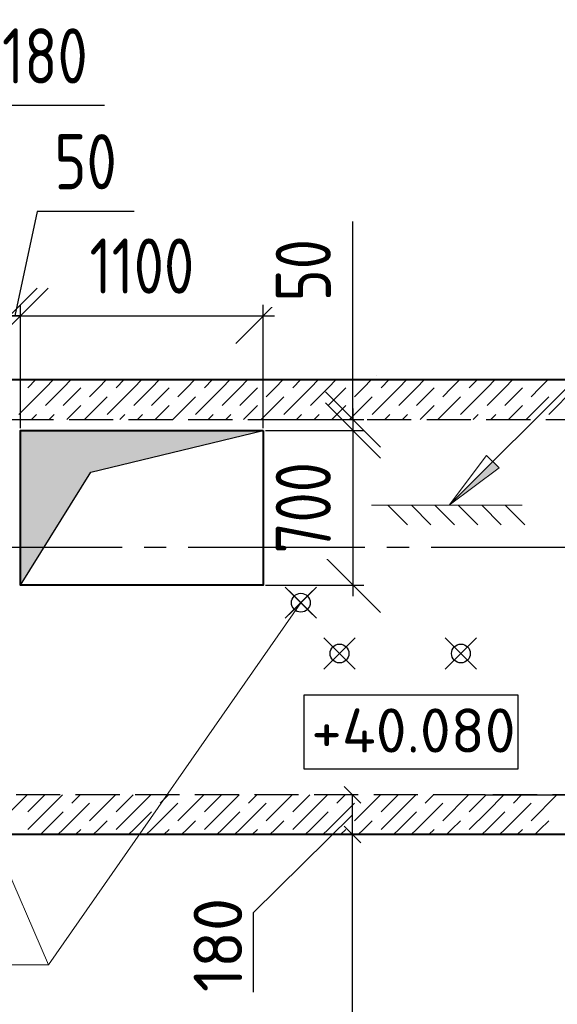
# Model space of a CAD drawing. Header units: millimetres. Extents: x 40580 to 1930067, y -240640 to 81020.
# Tile 587 of 656: x 1424093 to 1426528, y -217060 to -212601. Entities that reach past the tile are written whole.
import ezdxf

# ---------------------------------------------------------------- set-up
doc = ezdxf.new("R2010")
doc.units = ezdxf.units.MM
for name, pattern in [('______2', [270, 200, -70]), ('______5', [1100, 800, -100, 100, -100]), ('CENTER', [2, 1.25, -0.25, 0.25, -0.25])]:
    doc.linetypes.add(name, pattern=pattern)
for name, color, linetype, lineweight in [('Standard', 7, 'Continuous', 25), ('Высотные отметки', 7, 'Continuous', 25), ('ОСИ', 7, 'CENTER', 15), ('Основная', 7, 'Continuous', 40), ('Примечания', 7, 'Continuous', 13), ('Размерная линия_ общее', 7, 'Continuous', 25)]:
    doc.layers.add(name, color=color, linetype=linetype, lineweight=lineweight)
doc.layers.add('ЖБ Стена верхний уровень', color=7, linetype='______2', true_color=0x656565)
doc.layers.add('Тонкие', color=7, linetype='Continuous')
doc.layers.add('ФВ-2', color=7, linetype='Continuous')
doc.styles.add('GOST 2.304', font='isocpeur.ttf', dxfattribs={"width": 0.8})
doc.styles.add('GOST 2.304-81', font='txt')
doc.styles.add('ISOCPEUR', font='isocpeur.ttf')
doc.dimstyles.new('СПДС', dxfattribs={"dimscale": 125, "dimtxt": 250, "dimasz": 250, "dimexe": 50, "dimexo": 10, "dimgap": 100, "dimtad": 1, "dimdec": 0, "dimtxsty": 'GOST 2.304-81', "dimblk": 'OBLIQUE', "dimcen": 250, "dimdle": 50, "dimadec": 0, "dimazin": 2, "dimtfac": 0.75, "dimtdec": 0, "dimtmove": 1, "dimatfit": 3, "dimfxl": 1, "dimtfill": 1, "dimtolj": 1, "dimarcsym": 1})

# ---------------------------------------------------------------- blocks, each defined once
blk = doc.blocks.new('_OBLIQUE')
at = {"color": 0, "linetype": 'ByBlock'}
blk.add_line((-0.5, -0.5), (0.5, 0.5), dxfattribs=at)
blk = doc.blocks.new('*D18532')
at = {"layer": 'Defpoints', "color": 0}
for p in [(1423866.6, -213941.7), (1423866.6, -214411.2), (1424046.6, -214411.2)]:
    blk.add_point(p, dxfattribs=at)
at = {"layer": 'Тонкие', "color": 0, "lineweight": -2}
for p, q in [((1424477.3, -212990.2), (1423937.3, -212990.2)), ((1423937.3, -212990.2), (1423956.6, -213941.7)), ((1423866.6, -214401.2), (1423866.6, -213891.7)), ((1424046.6, -214401.2), (1424046.6, -213891.7)), ((1424096.6, -213941.7), (1423816.6, -213941.7))]:
    blk.add_line(p, q, dxfattribs=at)
at = {"layer": 'Тонкие', "color": 0, "lineweight": -2, "xscale": 250, "yscale": 250, "zscale": 250}
blk.add_blockref('_OBLIQUE', (1423866.6, -213941.7), dxfattribs=at)
at = {"layer": 'Тонкие', "color": 0, "lineweight": -2, "xscale": 250, "yscale": 250, "zscale": 250, "rotation": 180}
blk.add_blockref('_OBLIQUE', (1424046.6, -213941.7), dxfattribs=at)
at = {"layer": 'Тонкие', "color": 0, "insert": (1424207.3, -212765.2), "char_height": 250, "attachment_point": 5, "style": 'GOST 2.304', "bg_fill": 3, "box_fill_scale": 1.1, "bg_fill_color": 256, "bg_fill_true_color": 13158600, "bg_fill_transparency": 0}
blk.add_mtext('\\A1;180', dxfattribs=at)
blk = doc.blocks.new('*D18533')
at = {"layer": 'Defpoints', "color": 0}
for p in [(1425196.6, -213941.7), (1424096.6, -214461.2), (1425196.6, -214461.2)]:
    blk.add_point(p, dxfattribs=at)
at = {"layer": 'Тонкие', "color": 0, "lineweight": -2}
for p, q in [((1424096.6, -214451.2), (1424096.6, -213891.7)), ((1425196.6, -214451.2), (1425196.6, -213891.7)), ((1424046.6, -213941.7), (1425246.6, -213941.7))]:
    blk.add_line(p, q, dxfattribs=at)
at = {"layer": 'Тонкие', "color": 0, "lineweight": -2, "xscale": 250, "yscale": 250, "zscale": 250, "rotation": 180}
blk.add_blockref('_OBLIQUE', (1424096.6, -213941.7), dxfattribs=at)
at = {"layer": 'Тонкие', "color": 0, "lineweight": -2, "xscale": 250, "yscale": 250, "zscale": 250}
blk.add_blockref('_OBLIQUE', (1425196.6, -213941.7), dxfattribs=at)
at = {"layer": 'Тонкие', "color": 0, "insert": (1424646.6, -213716.7), "char_height": 250, "attachment_point": 5, "style": 'GOST 2.304', "bg_fill": 3, "box_fill_scale": 1.1, "bg_fill_color": 256, "bg_fill_true_color": 13158600, "bg_fill_transparency": 0}
blk.add_mtext('\\A1;1100', dxfattribs=at)
blk = doc.blocks.new('*D18534')
at = {"layer": 'Defpoints', "color": 0}
for p in [(1424096.6, -213941.7), (1424046.6, -214411.2), (1424096.6, -214461.2)]:
    blk.add_point(p, dxfattribs=at)
at = {"layer": 'Тонкие', "color": 0, "lineweight": -2}
for p, q in [((1424171.6, -213469.2), (1424071.6, -213941.7)), ((1424611.6, -213469.2), (1424171.6, -213469.2)), ((1424046.6, -214401.2), (1424046.6, -213891.7)), ((1424096.6, -214451.2), (1424096.6, -213891.7)), ((1423996.6, -213941.7), (1424146.6, -213941.7))]:
    blk.add_line(p, q, dxfattribs=at)
at = {"layer": 'Тонкие', "color": 0, "lineweight": -2, "xscale": 250, "yscale": 250, "zscale": 250}
blk.add_blockref('_OBLIQUE', (1424046.6, -213941.7), dxfattribs=at)
at = {"layer": 'Тонкие', "color": 0, "lineweight": -2, "xscale": 250, "yscale": 250, "zscale": 250, "rotation": 180}
blk.add_blockref('_OBLIQUE', (1424096.6, -213941.7), dxfattribs=at)
at = {"layer": 'Тонкие', "color": 0, "insert": (1424391.6, -213244.2), "char_height": 250, "attachment_point": 5, "style": 'GOST 2.304', "bg_fill": 3, "box_fill_scale": 1.1, "bg_fill_color": 256, "bg_fill_true_color": 13158600, "bg_fill_transparency": 0}
blk.add_mtext('\\A1;50', dxfattribs=at)
blk = doc.blocks.new('*D18535')
at = {"layer": 'Defpoints', "color": 0}
for p in [(1425196.6, -214461.2), (1425196.6, -215161.2), (1425602.6, -215161.2)]:
    blk.add_point(p, dxfattribs=at)
at = {"layer": 'Тонкие', "color": 0, "lineweight": -2}
for p, q in [((1425602.6, -214411.2), (1425602.6, -215211.2)), ((1425206.6, -214461.2), (1425652.6, -214461.2)), ((1425206.6, -215161.2), (1425652.6, -215161.2))]:
    blk.add_line(p, q, dxfattribs=at)
at = {"layer": 'Тонкие', "color": 0, "lineweight": -2, "xscale": 250, "yscale": 250, "zscale": 250}
for p, rotation in [((1425602.6, -214461.2), 90), ((1425602.6, -215161.2), 270)]:
    blk.add_blockref('_OBLIQUE', p, dxfattribs=dict(at, rotation=rotation))
at = {"layer": 'Тонкие', "color": 0, "insert": (1425377.6, -214811.2), "char_height": 250, "attachment_point": 5, "rotation": 90, "style": 'GOST 2.304', "bg_fill": 3, "box_fill_scale": 1.1, "bg_fill_color": 256, "bg_fill_true_color": 13158600, "bg_fill_transparency": 0}
blk.add_mtext('\\A1;700', dxfattribs=at)
blk = doc.blocks.new('*D18536')
at = {"layer": 'Defpoints', "color": 0}
for p in [(1425196.6, -214411.2), (1425196.6, -214461.2), (1425602.6, -214461.2)]:
    blk.add_point(p, dxfattribs=at)
at = {"layer": 'Тонкие', "color": 0, "lineweight": -2}
for p, q in [((1425602.6, -214411.2), (1425602.6, -213515.7)), ((1425602.6, -214361.2), (1425602.6, -214511.2)), ((1425206.6, -214411.2), (1425652.6, -214411.2)), ((1425206.6, -214461.2), (1425652.6, -214461.2))]:
    blk.add_line(p, q, dxfattribs=at)
at = {"layer": 'Тонкие', "color": 0, "lineweight": -2, "xscale": 250, "yscale": 250, "zscale": 250}
for p, rotation in [((1425602.6, -214411.2), 270), ((1425602.6, -214461.2), 90)]:
    blk.add_blockref('_OBLIQUE', p, dxfattribs=dict(at, rotation=rotation))
at = {"layer": 'Тонкие', "color": 0, "insert": (1425377.6, -213735.7), "char_height": 250, "attachment_point": 5, "rotation": 90, "style": 'GOST 2.304', "bg_fill": 3, "box_fill_scale": 1.1, "bg_fill_color": 256, "bg_fill_true_color": 13158600, "bg_fill_transparency": 0}
blk.add_mtext('\\A1;50', dxfattribs=at)
blk = doc.blocks.new('*D18540')
at = {"layer": 'Defpoints', "color": 0}
for p in [(1422126.6, -216291.2), (1426886.6, -216291.2), (1422126.6, -218076.5)]:
    blk.add_point(p, dxfattribs=at)
at = {"layer": 'Тонкие', "color": 0, "lineweight": -2}
for p, q in [((1422126.6, -216301.2), (1422126.6, -218126.5)), ((1426886.6, -216301.2), (1426886.6, -218126.5)), ((1426936.6, -218076.5), (1422076.6, -218076.5))]:
    blk.add_line(p, q, dxfattribs=at)
at = {"layer": 'Тонкие', "color": 0, "lineweight": -2, "xscale": 250, "yscale": 250, "zscale": 250, "rotation": 180}
blk.add_blockref('_OBLIQUE', (1422126.6, -218076.5), dxfattribs=at)
at = {"layer": 'Тонкие', "color": 0, "lineweight": -2, "xscale": 250, "yscale": 250, "zscale": 250}
blk.add_blockref('_OBLIQUE', (1426886.6, -218076.5), dxfattribs=at)
at = {"layer": 'Тонкие', "color": 0, "insert": (1424506.6, -217851.5), "char_height": 250, "attachment_point": 5, "style": 'GOST 2.304', "bg_fill": 3, "box_fill_scale": 1.1, "bg_fill_color": 256, "bg_fill_true_color": 13158600, "bg_fill_transparency": 0}
blk.add_mtext('\\A1;4760', dxfattribs=at)

msp = doc.modelspace()

# ---------------------------------------------------------------- hatches: boundary and pattern name
at = {"layer": 'Примечания', "linetype": 'Continuous', "lineweight": 13, "transparency": 33554687}
msp.add_hatch(color=7, dxfattribs=at).paths.add_polyline_path([(1426236.3, -214602.2), (1426038.4, -214800.1), (1426264.6, -214630.4)])

# ---------------------------------------------------------------- linework, layer by layer
for centre in [(1425366.6, -215241.1), (1425541.6, -215471.2), (1426091.6, -215471.2)]:
    msp.add_circle(centre, 42.5)
at = {"layer": 'Standard', "color": 7, "linetype": 'Continuous', "lineweight": 25, "transparency": 33554687}
for p, q in [((1425638.4, -216148.7), (1425563.5, -216073.7)), ((1425638.4, -216328.7), (1425563.5, -216253.7))]:
    msp.add_line(p, q, dxfattribs=at)
at = {"layer": 'Standard', "color": 7, "linetype": 'Continuous', "lineweight": -3, "transparency": 33554687}
for p, q in [((1425601, -216291.2), (1425601, -216111.2)), ((1425601, -216201.2), (1425150.9, -216644.9)), ((1425150.9, -216644.9), (1425150.9, -217004.6))]:
    msp.add_line(p, q, dxfattribs=at)
at = {"layer": 'Standard', "color": 251, "linetype": 'Continuous', "lineweight": -3, "true_color": 0x656565, "transparency": 33554687}
for p, q in [((1426201, -216111.2), (1426075.9, -216111.2)), ((1426201, -216111.2), (1426326, -216111.2)), ((1426201, -216111.2), (1426811.6, -216111.2)), ((1426201, -216291.2), (1426075.9, -216291.2)), ((1426216, -216291.2), (1426341, -216291.2)), ((1426216, -216291.2), (1426256.9, -216291.2))]:
    msp.add_line(p, q, dxfattribs=at)
at = {"layer": 'Standard', "color": 7, "linetype": 'Continuous', "lineweight": -3, "transparency": 33554687}
msp.add_lwpolyline([(1425601, -218821.2), (1425601, -217348.8), (1425601, -217348.8), (1425601, -216291.2)], dxfattribs=at)
at = {"layer": 'Высотные отметки', "color": 7, "linetype": 'Continuous', "lineweight": -3, "transparency": 33554687}
msp.add_lwpolyline([(1425379.6, -215993.1), (1426350.5, -215993.1), (1426350.5, -215659.8), (1425379.6, -215659.8), (1425379.6, -215993.1)], dxfattribs=at)
at = {"layer": 'ЖБ Стена верхний уровень', "color": 251, "linetype": '______2', "lineweight": -3, "true_color": 0x656565, "transparency": 33554687}
for p, q in [((1426706.6, -214231.2), (1422306.6, -214231.2)), ((1424046.6, -214411.2), (1426706.6, -214411.2)), ((1426706.6, -216111.2), (1424046.6, -216111.2)), ((1422806.6, -216291.2), (1427956.6, -216291.2))]:
    msp.add_line(p, q, dxfattribs=at)
at = {"layer": 'ЖБ Стена верхний уровень', "color": 9, "linetype": 'Continuous', "lineweight": -3, "true_color": 0xc7c7c7, "transparency": 33554687}
for p, q in [((1424166.7, -214231.2), (1424129.7, -214268.2)), ((1424246.7, -214231.2), (1424209.8, -214268.2)), ((1424289.8, -214268.2), (1424326.7, -214231.2)), ((1424449.7, -214268.2), (1424486.7, -214231.2)), ((1424566.7, -214231.2), (1424529.7, -214268.2)), ((1424646.7, -214231.2), (1424609.8, -214268.2)), ((1424689.8, -214268.2), (1424726.7, -214231.2)), ((1424849.7, -214268.2), (1424886.7, -214231.2)), ((1424966.7, -214231.2), (1424929.7, -214268.2)), ((1425046.7, -214231.2), (1425009.8, -214268.2)), ((1425089.8, -214268.2), (1425126.7, -214231.2)), ((1425249.7, -214268.2), (1425286.7, -214231.2)), ((1425366.7, -214231.2), (1425329.7, -214268.2)), ((1425446.7, -214231.2), (1425409.8, -214268.2)), ((1425489.8, -214268.2), (1425526.7, -214231.2)), ((1425649.7, -214268.2), (1425686.7, -214231.2)), ((1425766.7, -214231.2), (1425729.7, -214268.2)), ((1425846.7, -214231.2), (1425809.8, -214268.2)), ((1425889.8, -214268.2), (1425926.7, -214231.2)), ((1426049.7, -214268.2), (1426086.7, -214231.2)), ((1426166.7, -214231.2), (1426129.7, -214268.2)), ((1426246.7, -214231.2), (1426209.8, -214268.2)), ((1426289.8, -214268.2), (1426326.7, -214231.2)), ((1426449.7, -214268.2), (1426486.7, -214231.2)), ((1424209.8, -214268.2), (1424089.8, -214388.2)), ((1424289.8, -214268.2), (1424209.8, -214348.2)), ((1424369.8, -214268.2), (1424289.8, -214348.2)), ((1424409.8, -214308.2), (1424449.7, -214268.2)), ((1424609.8, -214268.2), (1424489.8, -214388.2)), ((1424689.8, -214268.2), (1424609.8, -214348.2)), ((1424769.8, -214268.2), (1424689.8, -214348.2)), ((1424809.8, -214308.2), (1424849.7, -214268.2)), ((1425009.8, -214268.2), (1424889.8, -214388.2)), ((1425089.8, -214268.2), (1425009.8, -214348.2)), ((1425169.8, -214268.2), (1425089.8, -214348.2)), ((1425209.8, -214308.2), (1425249.7, -214268.2)), ((1425409.8, -214268.2), (1425289.8, -214388.2)), ((1425489.8, -214268.2), (1425409.8, -214348.2)), ((1425569.8, -214268.2), (1425489.8, -214348.2)), ((1425609.8, -214308.2), (1425649.7, -214268.2)), ((1425809.8, -214268.2), (1425689.8, -214388.2)), ((1425889.8, -214268.2), (1425809.8, -214348.2)), ((1425969.8, -214268.2), (1425889.8, -214348.2)), ((1426009.8, -214308.2), (1426049.7, -214268.2)), ((1426209.8, -214268.2), (1426089.8, -214388.2)), ((1426289.8, -214268.2), (1426209.8, -214348.2)), ((1426369.8, -214268.2), (1426289.8, -214348.2)), ((1426409.8, -214308.2), (1426449.7, -214268.2)), ((1426609.8, -214268.2), (1426489.8, -214388.2)), ((1424489.8, -214308.2), (1424386.7, -214411.2)), ((1424889.8, -214308.2), (1424786.7, -214411.2)), ((1425289.8, -214308.2), (1425186.7, -214411.2)), ((1425689.8, -214308.2), (1425586.7, -214411.2)), ((1426089.8, -214308.2), (1425986.7, -214411.2)), ((1426489.8, -214308.2), (1426386.7, -214411.2)), ((1424369.8, -214348.2), (1424306.7, -214411.2)), ((1424769.8, -214348.2), (1424706.7, -214411.2)), ((1425169.8, -214348.2), (1425106.7, -214411.2)), ((1425569.8, -214348.2), (1425506.7, -214411.2)), ((1425969.8, -214348.2), (1425906.7, -214411.2)), ((1426369.8, -214348.2), (1426306.7, -214411.2)), ((1424169.7, -214388.2), (1424146.7, -214411.2)), ((1424226.7, -214411.2), (1424249.7, -214388.2)), ((1424569.8, -214388.2), (1424546.7, -214411.2)), ((1424626.7, -214411.2), (1424649.7, -214388.2)), ((1424969.8, -214388.2), (1424946.7, -214411.2)), ((1425026.7, -214411.2), (1425049.7, -214388.2)), ((1425369.8, -214388.2), (1425346.7, -214411.2)), ((1425426.7, -214411.2), (1425449.7, -214388.2)), ((1425769.8, -214388.2), (1425746.7, -214411.2)), ((1425826.7, -214411.2), (1425849.7, -214388.2)), ((1426169.8, -214388.2), (1426146.7, -214411.2)), ((1426226.7, -214411.2), (1426249.7, -214388.2)), ((1424126.7, -216111.2), (1424009.8, -216228.2)), ((1424206.7, -216111.2), (1424129.7, -216188.2)), ((1424209.8, -216188.2), (1424286.7, -216111.2)), ((1424289.8, -216268.2), (1424409.8, -216148.2)), ((1424366.7, -216111.2), (1424329.7, -216148.2)), ((1424526.7, -216111.2), (1424409.8, -216228.2)), ((1424606.7, -216111.2), (1424529.7, -216188.2)), ((1424609.8, -216188.2), (1424686.7, -216111.2)), ((1424689.8, -216268.2), (1424809.8, -216148.2)), ((1424766.7, -216111.2), (1424729.7, -216148.2)), ((1424926.7, -216111.2), (1424809.8, -216228.2)), ((1425006.7, -216111.2), (1424929.7, -216188.2)), ((1425009.8, -216188.2), (1425086.7, -216111.2)), ((1425089.8, -216268.2), (1425209.8, -216148.2)), ((1425166.7, -216111.2), (1425129.7, -216148.2)), ((1425326.7, -216111.2), (1425209.8, -216228.2)), ((1425406.7, -216111.2), (1425329.7, -216188.2)), ((1425409.8, -216188.2), (1425486.7, -216111.2)), ((1425489.8, -216268.2), (1425609.8, -216148.2)), ((1425566.7, -216111.2), (1425529.7, -216148.2)), ((1425726.7, -216111.2), (1425609.8, -216228.2)), ((1425806.7, -216111.2), (1425729.7, -216188.2)), ((1425809.8, -216188.2), (1425886.7, -216111.2)), ((1425889.8, -216268.2), (1426009.8, -216148.2)), ((1425966.7, -216111.2), (1425929.7, -216148.2)), ((1426126.7, -216111.2), (1426009.8, -216228.2)), ((1426206.7, -216111.2), (1426129.7, -216188.2)), ((1426209.8, -216188.2), (1426286.7, -216111.2)), ((1426289.8, -216268.2), (1426409.8, -216148.2)), ((1426366.7, -216111.2), (1426329.7, -216148.2)), ((1426526.7, -216111.2), (1426409.8, -216228.2)), ((1424209.8, -216188.2), (1424129.7, -216268.2)), ((1424289.8, -216188.2), (1424209.8, -216268.2)), ((1424609.8, -216188.2), (1424529.7, -216268.2)), ((1424689.8, -216188.2), (1424609.8, -216268.2)), ((1425009.8, -216188.2), (1424929.7, -216268.2)), ((1425089.8, -216188.2), (1425009.8, -216268.2)), ((1425409.8, -216188.2), (1425329.7, -216268.2)), ((1425489.8, -216188.2), (1425409.8, -216268.2)), ((1425809.8, -216188.2), (1425729.7, -216268.2)), ((1425889.8, -216188.2), (1425809.8, -216268.2)), ((1426209.8, -216188.2), (1426129.7, -216268.2)), ((1426289.8, -216188.2), (1426209.8, -216268.2)), ((1424449.7, -216268.2), (1424489.8, -216228.2)), ((1424849.7, -216268.2), (1424889.8, -216228.2)), ((1425249.7, -216268.2), (1425289.8, -216228.2)), ((1425649.7, -216268.2), (1425689.8, -216228.2)), ((1426049.7, -216268.2), (1426089.8, -216228.2)), ((1426449.7, -216268.2), (1426489.8, -216228.2)), ((1424209.8, -216268.2), (1424186.7, -216291.2)), ((1424289.8, -216268.2), (1424266.7, -216291.2)), ((1424369.8, -216268.2), (1424346.7, -216291.2)), ((1424426.7, -216291.2), (1424449.7, -216268.2)), ((1424609.8, -216268.2), (1424586.7, -216291.2)), ((1424689.8, -216268.2), (1424666.7, -216291.2)), ((1424769.8, -216268.2), (1424746.7, -216291.2)), ((1424826.7, -216291.2), (1424849.7, -216268.2)), ((1425009.8, -216268.2), (1424986.7, -216291.2)), ((1425089.8, -216268.2), (1425066.7, -216291.2)), ((1425169.8, -216268.2), (1425146.7, -216291.2)), ((1425226.7, -216291.2), (1425249.7, -216268.2)), ((1425409.8, -216268.2), (1425386.7, -216291.2)), ((1425489.8, -216268.2), (1425466.7, -216291.2)), ((1425569.8, -216268.2), (1425546.7, -216291.2)), ((1425626.7, -216291.2), (1425649.7, -216268.2)), ((1425809.8, -216268.2), (1425786.7, -216291.2)), ((1425889.8, -216268.2), (1425866.7, -216291.2)), ((1425969.8, -216268.2), (1425946.7, -216291.2)), ((1426026.7, -216291.2), (1426049.7, -216268.2)), ((1426209.8, -216268.2), (1426186.7, -216291.2)), ((1426289.8, -216268.2), (1426266.7, -216291.2)), ((1426369.8, -216268.2), (1426346.7, -216291.2)), ((1426426.7, -216291.2), (1426449.7, -216268.2))]:
    msp.add_line(p, q, dxfattribs=at)
at = {"layer": 'Основная', "transparency": 33554687}
msp.add_lwpolyline([(1425196.6, -214461.2), (1425196.6, -215161.2), (1424096.6, -215161.2), (1424096.6, -214461.2)], close=True, dxfattribs=at)
at = {"layer": 'Примечания', "color": 7, "linetype": 'Continuous', "lineweight": 13, "transparency": 33554687}
for p, q in [((1426762.5, -214076), (1426038.4, -214800.1)), ((1425710.2, -214211.7), (1425710.2, -214211.7)), ((1425710.2, -214211.7), (1425710.2, -214211.7)), ((1425710.2, -214211.7), (1425710.2, -214211.7)), ((1426208.1, -214573.9), (1426038.4, -214800.1)), ((1426264.6, -214630.4), (1426208.1, -214573.9)), ((1426038.4, -214800.1), (1426264.6, -214630.4)), ((1426369.5, -214800.1), (1425686, -214800.1)), ((1425761, -214800.1), (1425850, -214889.1)), ((1425867.2, -214800.1), (1425956.1, -214889.1)), ((1425973.4, -214800.1), (1426062.3, -214889.1)), ((1426079.5, -214800.1), (1426168.4, -214889.1)), ((1426185.7, -214800.1), (1426274.6, -214889.1)), ((1426291.8, -214800.1), (1426380.7, -214889.1)), ((1425437.3, -215311.8), (1425295.9, -215170.4)), ((1425295.9, -215311.8), (1425437.3, -215170.4)), ((1425366.6, -215241.1), (1424223.2, -216880.8)), ((1425612.3, -215541.9), (1425470.9, -215400.5)), ((1425470.9, -215541.9), (1425612.3, -215400.5)), ((1426162.3, -215541.9), (1426020.9, -215400.5)), ((1426020.9, -215541.9), (1426162.3, -215400.5)), ((1423601.6, -215441.2), (1424223.2, -216880.8)), ((1423054.9, -216880.8), (1424223.2, -216880.8))]:
    msp.add_line(p, q, dxfattribs=at)
at = {"layer": 'Размерная линия_ общее', "color": 7, "linetype": 'Continuous', "lineweight": 18, "transparency": 33554687}
for p, q in [((1425419.6, -215294.1), (1425313.6, -215188.1)), ((1425313.6, -215294.1), (1425419.6, -215188.1)), ((1425594.7, -215524.3), (1425488.6, -215418.2)), ((1425488.6, -215524.3), (1425594.7, -215418.2)), ((1426144.7, -215524.3), (1426038.6, -215418.2)), ((1426038.6, -215524.3), (1426144.7, -215418.2))]:
    msp.add_line(p, q, dxfattribs=at)
at = {"layer": 'Тонкие'}
msp.add_line((1424096.6, -215161.2), (1424415, -214649.4), dxfattribs=at)

# ---------------------------------------------------------------- texts
at = {"layer": 'Standard', "color": 7, "linetype": 'Continuous', "lineweight": 25, "transparency": 33554687, "insert": (1425100.9, -217004.6), "char_height": 220, "width": 485.073, "attachment_point": 7, "rotation": 90, "style": 'ISOCPEUR'}
msp.add_mtext('180', dxfattribs=at)
at = {"layer": 'Высотные отметки', "color": 7, "linetype": 'Continuous', "lineweight": -3, "transparency": 33554687, "insert": (1425413.6, -215919.8), "char_height": 200, "width": 884.92, "attachment_point": 7, "style": 'GOST 2.304'}
msp.add_mtext('\\pxt4;{\\W1.0200;+40.080}', dxfattribs=at)

# ---------------------------------------------------------------- next in the draw order: dimensions: what is measured, and where the dimension line sits
at = {"layer": 'Тонкие'}
dim = msp.add_linear_dim(base=(1423866.6, -213941.7), p1=(1424046.6, -214411.2), p2=(1423866.6, -214411.2), dimstyle='СПДС', override={"dimscale": 1, "dimtxsty": 'GOST 2.304'}, dxfattribs=at)
dim.commit()
dim.dimension.update_dxf_attribs({"geometry": '*D18532', "text_midpoint": (1424037.3, -212990.2), "dimtype": 160})

# ---------------------------------------------------------------- next in the draw order: dimensions: what is measured, and where the dimension line sits
dim = msp.add_linear_dim(base=(1425196.6, -213941.7), p1=(1424096.6, -214461.2), p2=(1425196.6, -214461.2), angle=180, dimstyle='СПДС', override={"dimscale": 1, "dimtxsty": 'GOST 2.304'}, dxfattribs=at)
dim.commit()
dim.dimension.update_dxf_attribs({"geometry": '*D18533', "text_midpoint": (1424646.6, -213716.7)})

# ---------------------------------------------------------------- next in the draw order: dimensions: what is measured, and where the dimension line sits
dim = msp.add_linear_dim(base=(1424096.6, -213941.7), p1=(1424046.6, -214411.2), p2=(1424096.6, -214461.2), angle=180, dimstyle='СПДС', override={"dimscale": 1, "dimtxsty": 'GOST 2.304'}, dxfattribs=at)
dim.commit()
dim.dimension.update_dxf_attribs({"geometry": '*D18534', "text_midpoint": (1424271.6, -213469.2), "dimtype": 160})
dim = msp.add_linear_dim(base=(1425602.6, -215161.2), p1=(1425196.6, -214461.2), p2=(1425196.6, -215161.2), angle=270, dimstyle='СПДС', override={"dimscale": 1, "dimtxsty": 'GOST 2.304'}, dxfattribs=at)
dim.commit()
dim.dimension.update_dxf_attribs({"geometry": '*D18535', "text_midpoint": (1425377.6, -214811.2)})

# ---------------------------------------------------------------- next in the draw order: linework, layer by layer
at = {"layer": 'ОСИ', "color": 8, "linetype": '______5', "lineweight": -3, "transparency": 33554687}
msp.add_line((1428956.6, -214991.2), (1420393.4, -214991.2), dxfattribs=at)

# ---------------------------------------------------------------- next in the draw order: dimensions: what is measured, and where the dimension line sits
at = {"layer": 'Тонкие'}
dim = msp.add_linear_dim(base=(1425602.6, -214461.2), p1=(1425196.6, -214411.2), p2=(1425196.6, -214461.2), angle=270, dimstyle='СПДС', override={"dimscale": 1, "dimtxsty": 'GOST 2.304'}, dxfattribs=at)
dim.commit()
dim.dimension.update_dxf_attribs({"geometry": '*D18536', "text_midpoint": (1425412.3, -213735.7), "dimtype": 160})

# ---------------------------------------------------------------- next in the draw order: hatches: boundary and pattern name
at = {"layer": 'ФВ-2'}
h = msp.add_hatch(color=256, dxfattribs=at)
h.dxf.hatch_style = 1
h.paths.add_polyline_path([(1424805.8, -214555.3), (1424415, -214649.4), (1424096.6, -215161.2), (1424096.6, -214481.2)])
h.paths.add_polyline_path([(1424805.8, -214555.3), (1424096.6, -214481.2), (1424096.6, -214461.2), (1425196.6, -214461.2)])

# ---------------------------------------------------------------- next in the draw order: linework, layer by layer
at = {"layer": 'Основная'}
msp.add_lwpolyline([(1426886.6, -214231.2), (1426886.6, -216291.2), (1422126.6, -216291.2), (1422126.6, -214231.2)], close=True, dxfattribs=at)
at = {"layer": 'Тонкие'}
msp.add_line((1424415, -214649.4), (1425196.6, -214461.2), dxfattribs=at)

# ---------------------------------------------------------------- next in the draw order: dimensions: what is measured, and where the dimension line sits
dim = msp.add_linear_dim(base=(1422126.6, -218076.5), p1=(1426886.6, -216291.2), p2=(1422126.6, -216291.2), dimstyle='СПДС', override={"dimscale": 1, "dimtxsty": 'GOST 2.304'}, dxfattribs=at)
dim.commit()
dim.dimension.update_dxf_attribs({"geometry": '*D18540', "text_midpoint": (1424506.6, -217851.5)})

doc.saveas('drawing.dxf')
